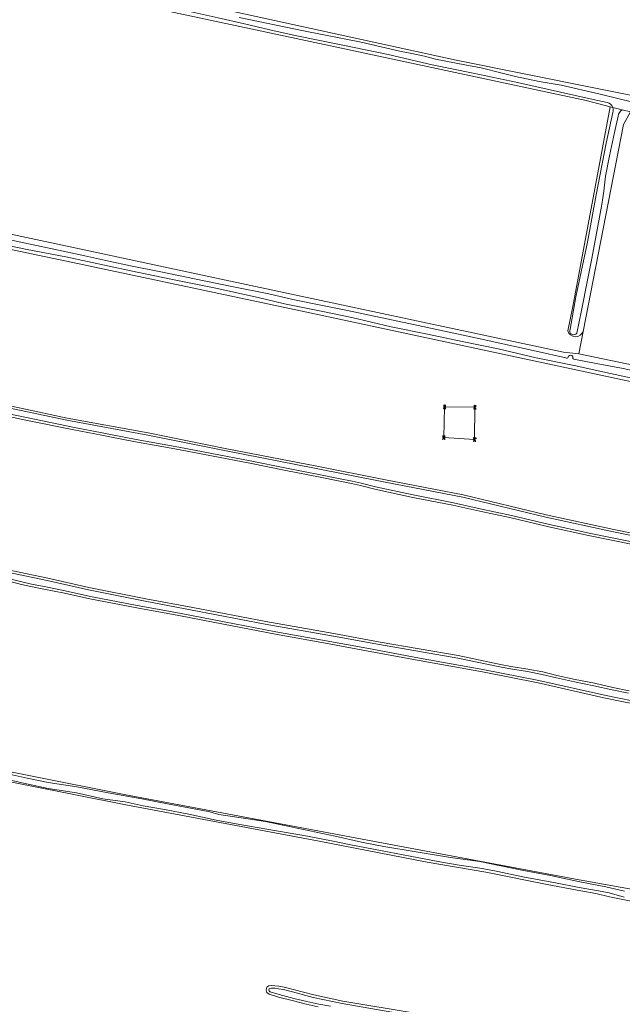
# Model space of a CAD drawing. Header units: metres. Extents: x 149984 to 156489, y 469398 to 478068.
# Tile 739 of 854: x 155136 to 155279, y 472759 to 472993. Entities that reach past the tile are written whole.
import ezdxf
from ezdxf.lldxf.tags import DXFTag

# ---------------------------------------------------------------- set-up
doc = ezdxf.new("R2010")
doc.units = ezdxf.units.M
doc.header["$LTSCALE"] = 0.75
for name, color, linetype, lineweight in [('B-WE-GR-GRAS-GV', 252, 'Continuous', 13), ('B-WE-KL-ET_HS_LANDELIJK HOOGSPANNINGSNET-G', 252, 'KL-HS-SO', 18), ('B-WE-KL-ET_HS_LANDELIJK HOOGSPANNINGSNET-S', 252, 'Continuous', 25), ('B-WE-OG-TERREIN_OEVER-GV', 252, 'Continuous', 18), ('B-WE-OG-WATER_SLOOT-GV', 252, 'Continuous', 18)]:
    doc.layers.add(name, color=color, linetype=linetype, lineweight=lineweight)
doc.styles.get("Standard").update_dxf_attribs({"font": 'simplex.shx'})
tags = doc.linetypes.add('KL-HS-SO', pattern='A,4,-1,[103,NLCS.SHX,S=0.75,R=0,X=0,Y=0],-1,4,-1,["H",Standard,S=1,R=0,X=0,Y=-0.5],-2', length=13).pattern_tags.tags
tags[18] = DXFTag(74, 10)

# ---------------------------------------------------------------- blocks, each defined once
blk = doc.blocks.new('SKL-ET_HS_MAST-SO')
for p, q in [((0, 2.1), (-1.4, 1.8)), ((-1.4, 1.8), (-1.4, 1.6)), ((-1.4, 1.6), (0, 1.6)), ((0, 1.3), (-1.4, 1)), ((-1.4, 1), (-1.4, 0.9)), ((-1.4, 0.9), (0, 0.9)), ((-0.4, -0.4), (-0.1, 0.9)), ((0, 0), (-0.4, -0.4)), ((0, 0.5), (-0.2, 0.7)), ((0, 0.5), (-0.2, 0.3)), ((0, 0), (-0.2, 0.3)), ((-0.1, 0.9), (-0.1, 2)), ((0, 2.1), (1.4, 1.8)), ((1.4, 1.6), (0, 1.6)), ((0, 1.3), (1.4, 1)), ((1.4, 0.9), (0, 0.9)), ((0, 0.5), (0.2, 0.7)), ((0, 0.5), (0.2, 0.3)), ((0, 0), (0.2, 0.3)), ((0, 0), (0.4, -0.4)), ((0.1, 0.9), (0.1, 2)), ((0.4, -0.4), (0.1, 0.9)), ((1.4, 1.8), (1.4, 1.6)), ((1.4, 1), (1.4, 0.9)), ((-1, -1.8), (-0.4, -0.4)), ((-1, -1.8), (0, -0.8)), ((0, -0.8), (-0.4, -0.4)), ((0, -0.8), (0.4, -0.4)), ((1, -1.8), (0, -0.8)), ((1, -1.8), (0.4, -0.4))]:
    blk.add_line(p, q)
for points in [[(-1.4, -2), (-0.7, -2), (-0.7, -1.8), (-1.4, -1.8)], [(1.4, -2), (0.7, -2), (0.7, -1.8), (1.4, -1.8)]]:
    blk.add_lwpolyline(points, close=True)

msp = doc.modelspace()

# ---------------------------------------------------------------- linework, layer by layer
at = {"layer": 'B-WE-GR-GRAS-GV', "flags": 128}
for points in [[(155190.442, 473046.907), (155179.594, 472998.092), (155182.372, 472995.843), (155239.39, 472983.407), (155321.543, 472966.871), (155415.073, 472949.012), (155416.793, 472950.334), (155419.49, 472993.912), (155419.819, 472999.223), (155420.232, 473005.897), (155416.925, 473007.352), (155344.562, 473019.92), (155239.257, 473041.351), (155192.161, 473051.538), (155187.002, 473052.464), (155186.113, 473047.792)], [(155265.963, 472918.976), (155267.171, 472924.802), (155276.034, 472972.295), (155270.346, 472973.75), (155202.48, 472988.302), (155115.697, 473006.823), (155081.185, 473014.227)], [(155057.886, 472953.837), (155061.854, 472952.583), (155062.913, 472956.288), (155063.442, 472958.933), (155067.146, 472958.14), (155066.352, 472955.097), (155092.281, 472950.863), (155127.074, 472943.323), (155184.621, 472931.02), (155264.922, 472913.954), (155268.626, 472913.557)], [(155291.248, 472904.694), (155202.348, 472923.744), (155148.241, 472935.253), (155065.029, 472952.716)], [(155268.626, 472913.557), (155269.655, 472918.858)], [(155124.687, 472902.973), (155146.872, 472898.252), (155166.166, 472894.739), (155184.833, 472890.95), (155205.851, 472886.867), (155222.595, 472883.556), (155241.091, 472879.99), (155260.849, 472875.244), (155276.961, 472871.744), (155295.29, 472868.023)], [(155281.453, 472868.142), (155270.919, 472870.313), (155261.494, 472872.383), (155252.482, 472874.486), (155245.039, 472876.12), (155238.657, 472877.499), (155229.101, 472879.377), (155220.073, 472881.33), (155216.666, 472882.201), (155214.515, 472882.687), (155211.32, 472883.303), (155207.017, 472884.2), (155198.914, 472885.769), (155190.315, 472887.492), (155181.192, 472889.239), (155173.358, 472890.77), (155169.362, 472891.466), (155163.148, 472892.608), (155157.023, 472893.781), (155155.074, 472894.163), (155148.464, 472895.462), (155137.054, 472897.782), (155125.894, 472900.107)], [(155125.493, 472863.651), (155142.243, 472860.166), (155152.02, 472857.984), (155165.545, 472855.257), (155176.73, 472853.163), (155194.096, 472849.854), (155210.324, 472847), (155221.302, 472844.968), (155239.92, 472841.767), (155249.935, 472839.669), (155252.438, 472839.19), (155256.505, 472838.55), (155260.025, 472837.86), (155263.409, 472837.014), (155267.712, 472836.104), (155272.339, 472835.164), (155276.7, 472834.182), (155280.547, 472833.409)], [(155284.679, 472829.66), (155274.554, 472831.728), (155258.964, 472835.259), (155245.646, 472837.87), (155230.596, 472840.578), (155218.05, 472842.892), (155208.343, 472844.69), (155196.407, 472846.834), (155184.081, 472849.21), (155173.445, 472851.282), (155163.398, 472853.114), (155152.278, 472855.258), (155146.219, 472856.584), (155141.302, 472857.567), (155138.24, 472858.179), (155135.952, 472858.691), (155132.049, 472859.676)], [(155043.73, 472831.933), (155160.808, 472808.65), (155267.832, 472788.542), (155375.435, 472769.31)], [(155397.361, 472751.516), (155398.538, 472760.029), (155398.554, 472760.508), (155398.648, 472761.588), (155398.661, 472762.142), (155398.389, 472762.413), (155396.789, 472762.71), (155383.623, 472764.941), (155379.39, 472765.668), (155355.378, 472769.904), (155330.296, 472774.21), (155323.095, 472775.339), (155305.435, 472778.919), (155294.601, 472780.906), (155280.646, 472783.403), (155275.932, 472784.338), (155272.627, 472785.139), (155269.056, 472785.84), (155261.044, 472787.342), (155246.508, 472790.281), (155232.541, 472792.653), (155206.815, 472797.603), (155160.808, 472806.269), (155125.215, 472813.302)], [(155206.597, 472758.237), (155203.762, 472758.865), (155200.681, 472759.601), (155197.124, 472760.521), (155194.906, 472761.222), (155194.356, 472761.612), (155194.196, 472762.218), (155194.367, 472762.879), (155194.846, 472763.195), (155195.476, 472763.285), (155196.293, 472763.244), (155197.224, 472763.138), (155198.497, 472762.902), (155200.595, 472762.369), (155205.527, 472761.053), (155212.425, 472759.576), (155229.218, 472756.771)]]:
    msp.add_lwpolyline(points, dxfattribs=at)
msp.add_lwpolyline([(155269.655, 472918.858), (155268.626, 472913.557), (155361.098, 472894.243), (155409.252, 472885.644), (155410.575, 472886.041), (155410.476, 472888.701), (155410.336, 472892.494), (155410.31, 472893.184), (155411.104, 472897.021), (155411.767, 472898.63), (155412.03, 472899.27), (155415.228, 472938.786), (155415.666, 472944.197), (155415.734, 472945.043), (155414.584, 472945.277), (155385.837, 472951.128), (155280.929, 472971.104), (155279.209, 472968.062)], close=True, dxfattribs=at)
at = {"layer": 'B-WE-GR-GRAS-GV'}
msp.add_lwpolyline([(155269.655, 472918.858, -0.70968), (155265.963, 472918.976)], format="xyb", dxfattribs=at)
at = {"layer": 'B-WE-KL-ET_HS_LANDELIJK HOOGSPANNINGSNET-G', "flags": 128}
msp.add_lwpolyline([(155236.65, 472900.89), (155236.48, 472893.59), (155243.81, 472893.15), (155243.89, 472900.81)], close=True, dxfattribs=at)
at = {"layer": 'B-WE-OG-TERREIN_OEVER-GV', "flags": 128}
for points in [[(155081.185, 473014.227), (155115.697, 473006.823), (155202.48, 472988.302), (155270.346, 472973.75), (155276.034, 472972.295), (155276.668, 472972.141)], [(155275.372, 472973.33), (155271.99, 472974.032), (155264.226, 472975.781), (155254.004, 472978.024), (155243.439, 472980.265), (155233.675, 472982.288), (155223.199, 472984.683), (155212.484, 472986.924), (155201.131, 472989.234), (155195.07, 472990.592), (155189.066, 472992.033), (155182.796, 472993.454), (155176.35, 472994.874), (155169.275, 472996.223), (155160.798, 472997.692), (155152.029, 472999.612), (155140.97, 473002.113), (155131.146, 473004.258)], [(155416.342, 472948.083), (155416.793, 472950.334), (155415.073, 472949.012), (155321.543, 472966.871), (155239.39, 472983.407), (155182.372, 472995.843), (155178.322, 472996.421)], [(155187.788, 472993.508), (155203.123, 472990.371), (155216.817, 472987.616), (155226.291, 472985.442), (155228.507, 472984.997), (155231.869, 472984.33), (155234.494, 472983.616), (155241.446, 472982.293), (155245.373, 472981.569), (155250.394, 472980.318), (155253.572, 472979.487), (155259.189, 472978.315), (155264.435, 472977.407), (155273.377, 472975.356), (155277.86, 472974.217), (155281.456, 472973.42)], [(155276.034, 472972.295), (155267.171, 472924.802), (155265.963, 472918.976)], [(155276.668, 472972.141), (155276.034, 472972.295)], [(155266.537, 472919.365), (155267.923, 472927.055), (155270.663, 472940.11), (155272.712, 472951.321), (155275.084, 472963.638), (155276.686, 472970.899)], [(155277.997, 472970.046), (155277.053, 472966.184), (155275.913, 472960.63), (155274.987, 472955.778), (155274.521, 472952.189), (155274.102, 472949.058), (155273.155, 472943.885), (155271.677, 472936.212), (155270.681, 472931.057), (155269.237, 472923.801), (155268.133, 472918.468)], [(155269.655, 472918.858), (155279.209, 472968.062), (155280.929, 472971.104), (155278.952, 472971.585)], [(155278.952, 472971.585), (155280.929, 472971.104), (155385.837, 472951.128), (155414.584, 472945.277), (155415.734, 472945.043), (155415.951, 472946.129)], [(155067.375, 472954.42), (155076.36, 472952.315), (155082.542, 472951.303), (155092.147, 472949.336), (155104.993, 472946.71), (155118.528, 472943.814), (155126.952, 472941.961), (155136.503, 472939.928), (155143.718, 472938.39), (155151.065, 472936.808), (155156.797, 472935.547), (155161.955, 472934.435), (155169.163, 472933.001), (155177.169, 472931.381), (155186.011, 472929.563), (155194.858, 472927.766), (155200.588, 472926.456), (155207.204, 472925.083), (155213.52, 472923.843), (155228.16, 472920.724), (155245.094, 472917.055), (155258.492, 472914.123), (155265.51, 472912.55)], [(155065.029, 472952.716), (155148.241, 472935.253), (155202.348, 472923.744), (155291.248, 472904.694)], [(155410.079, 472884.404), (155410.575, 472886.041), (155409.252, 472885.644), (155361.098, 472894.243), (155268.626, 472913.557), (155264.922, 472913.954), (155184.621, 472931.02), (155127.074, 472943.323)], [(155282.019, 472907.574), (155274.293, 472909.216), (155267.469, 472910.732), (155258.449, 472912.583), (155249.419, 472914.678), (155240.838, 472916.473), (155232.612, 472918.235), (155223.951, 472919.982), (155214.621, 472922.165), (155207.329, 472923.636), (155198.601, 472925.442), (155192.309, 472926.922), (155181.826, 472929.188), (155171.518, 472931.253), (155162.033, 472933.3), (155146.522, 472936.573), (155137.358, 472938.338), (155128.756, 472940.103)], [(155266.066, 472912.713), (155266.133, 472912.958)], [(155267.171, 472912.921), (155267.147, 472912.629)], [(155267.415, 472912.268), (155272.755, 472911.213), (155278.728, 472910.153), (155284.052, 472909.006)], [(155124.575, 472902.44), (155146.766, 472897.717), (155166.063, 472894.204), (155184.727, 472890.416), (155205.746, 472886.332), (155222.491, 472883.021), (155240.976, 472879.457), (155260.728, 472874.713), (155276.849, 472871.211), (155295.185, 472867.488)], [(155295.29, 472868.023), (155276.961, 472871.744), (155260.849, 472875.244), (155241.091, 472879.99), (155222.595, 472883.556), (155205.851, 472886.867), (155184.833, 472890.95), (155166.166, 472894.739), (155146.872, 472898.252), (155124.687, 472902.973)], [(155125.894, 472900.107), (155137.054, 472897.782), (155148.464, 472895.462), (155155.074, 472894.163), (155157.023, 472893.781), (155163.148, 472892.608), (155169.362, 472891.466), (155173.358, 472890.77), (155181.192, 472889.239), (155190.315, 472887.492), (155198.914, 472885.769), (155207.017, 472884.2), (155211.32, 472883.303), (155214.515, 472882.687), (155216.666, 472882.201), (155220.073, 472881.33), (155229.101, 472879.377), (155238.657, 472877.499), (155245.039, 472876.12), (155252.482, 472874.486), (155261.494, 472872.383), (155270.919, 472870.313), (155281.453, 472868.142)], [(155281.574, 472868.715), (155271.041, 472870.886), (155261.623, 472872.954), (155252.611, 472875.057), (155245.164, 472876.692), (155238.775, 472878.072), (155229.219, 472879.95), (155220.207, 472881.9), (155216.803, 472882.77), (155214.635, 472883.26), (155211.435, 472883.877), (155207.132, 472884.774), (155199.027, 472886.343), (155190.428, 472888.067), (155181.303, 472889.814), (155173.464, 472891.346), (155169.465, 472892.042), (155163.256, 472893.183), (155157.134, 472894.356), (155155.187, 472894.738), (155148.579, 472896.036), (155137.172, 472898.355), (155126.012, 472900.681)], [(155125.368, 472863.063), (155142.116, 472859.579), (155151.895, 472857.396), (155165.43, 472854.667), (155176.618, 472852.573), (155193.988, 472849.263), (155210.217, 472846.409), (155221.197, 472844.376), (155239.808, 472841.177), (155249.817, 472839.08), (155252.335, 472838.598), (155256.4, 472837.959), (155259.894, 472837.274), (155263.274, 472836.429), (155267.59, 472835.516), (155272.213, 472834.577), (155276.575, 472833.595), (155280.434, 472832.819)], [(155280.547, 472833.409), (155276.7, 472834.182), (155272.339, 472835.164), (155267.712, 472836.104), (155263.409, 472837.014), (155260.025, 472837.86), (155256.505, 472838.55), (155252.438, 472839.19), (155249.935, 472839.669), (155239.92, 472841.767), (155221.302, 472844.968), (155210.324, 472847), (155194.096, 472849.854), (155176.73, 472853.163), (155165.545, 472855.257), (155152.02, 472857.984), (155142.243, 472860.166), (155125.493, 472863.651)], [(155132.049, 472859.676), (155135.952, 472858.691), (155138.24, 472858.179), (155141.302, 472857.567), (155146.219, 472856.584), (155152.278, 472855.258), (155163.398, 472853.114), (155173.445, 472851.282), (155184.081, 472849.21), (155196.407, 472846.834), (155208.343, 472844.69), (155218.05, 472842.892), (155230.596, 472840.578), (155245.646, 472837.87), (155258.964, 472835.259), (155274.554, 472831.728), (155284.679, 472829.66)], [(155284.778, 472830.253), (155274.681, 472832.315), (155259.088, 472835.847), (155245.757, 472838.46), (155230.703, 472841.169), (155218.159, 472843.483), (155208.451, 472845.281), (155196.517, 472847.425), (155184.195, 472849.8), (155173.556, 472851.872), (155163.509, 472853.704), (155152.399, 472855.846), (155146.342, 472857.172), (155141.42, 472858.156), (155138.365, 472858.767), (155136.091, 472859.276), (155132.179, 472860.263)], [(155375.435, 472769.31), (155267.832, 472788.542), (155160.808, 472808.65), (155043.73, 472831.933)], [(155125.215, 472813.302), (155160.808, 472806.269), (155206.815, 472797.603), (155232.541, 472792.653), (155246.508, 472790.281), (155261.044, 472787.342), (155269.056, 472785.84), (155272.627, 472785.139), (155275.932, 472784.338), (155280.646, 472783.403)], [(155279.373, 472784.29), (155275.857, 472785.329), (155273.249, 472785.777), (155268.719, 472786.621), (155263.06, 472787.671), (155255.289, 472789.137), (155249.338, 472790.387), (155245.595, 472791.126), (155240.127, 472791.893), (155235.521, 472792.727), (155228.46, 472794.034), (155221.828, 472795.331), (155213.98, 472796.842), (155210.164, 472797.612), (155204.079, 472798.774), (155199.441, 472799.568), (155194.338, 472800.465), (155187.978, 472801.593), (155182.341, 472802.625), (155175.789, 472804.063), (155170.016, 472805.125), (155164.958, 472806.045), (155160.64, 472806.986), (155155.366, 472807.723), (155149.063, 472809.1), (155142.329, 472810.162), (155137.139, 472811.216), (155129.843, 472812.926)], [(155133.748, 472813.413), (155137.325, 472812.567), (155142.335, 472811.55), (155149.127, 472810.506), (155156.572, 472809.111), (155164.615, 472807.675), (155170.715, 472806.479), (155177.051, 472805.343), (155180.788, 472804.557), (155182.946, 472803.977), (155186.657, 472803.407), (155194.042, 472802.31), (155203.085, 472800.422), (155210.662, 472798.769), (155216.924, 472797.382), (155222.228, 472796.351), (155229.932, 472795.08), (155238.074, 472793.75), (155245.029, 472792.779), (155255.022, 472790.741), (155261.898, 472789.418), (155268.844, 472787.937), (155275.031, 472786.756), (155279.435, 472785.717)], [(155229.218, 472756.771), (155212.425, 472759.576), (155205.527, 472761.053), (155200.595, 472762.369), (155198.497, 472762.902), (155197.224, 472763.138), (155196.293, 472763.244), (155195.476, 472763.285), (155194.846, 472763.195), (155194.367, 472762.879), (155194.196, 472762.218), (155194.356, 472761.612), (155194.906, 472761.222), (155197.124, 472760.521), (155200.681, 472759.601), (155203.762, 472758.865), (155206.597, 472758.237)], [(155209.546, 472758.349), (155206.715, 472758.837), (155203.899, 472759.461), (155200.828, 472760.194), (155197.293, 472761.109), (155195.182, 472761.777), (155194.891, 472761.983), (155194.828, 472762.22), (155194.9, 472762.498), (155195.068, 472762.609), (155195.504, 472762.671), (155196.244, 472762.634), (155197.134, 472762.533), (155198.366, 472762.304), (155200.441, 472761.777), (155205.384, 472760.458), (155212.297, 472758.978), (155229.083, 472756.036)]]:
    msp.add_lwpolyline(points, dxfattribs=at)
at = {"layer": 'B-WE-OG-TERREIN_OEVER-GV'}
for points in [[(155276.668, 472972.141, 0.2444218), (155275.372, 472973.33)], [(155276.686, 472970.899, 0.1674834), (155276.668, 472972.141)], [(155278.952, 472971.585, 0.2632935), (155277.997, 472970.046)], [(155265.963, 472918.976, 0.70968), (155269.655, 472918.858)], [(155268.133, 472918.468, -0.9282652), (155266.537, 472919.365)], [(155266.133, 472912.958, -0.5020487), (155267.171, 472912.921)], [(155265.51, 472912.55, 0.3544362), (155266.066, 472912.713)], [(155267.147, 472912.629, 0.376779), (155267.415, 472912.268)]]:
    msp.add_lwpolyline(points, format="xyb", dxfattribs=at)
at = {"layer": 'B-WE-OG-WATER_SLOOT-GV', "flags": 128}
for points in [[(155131.146, 473004.258), (155140.97, 473002.113), (155152.029, 472999.612), (155160.798, 472997.692), (155169.275, 472996.223), (155176.35, 472994.874), (155182.796, 472993.454), (155189.066, 472992.033), (155195.07, 472990.592), (155201.131, 472989.234), (155212.484, 472986.924), (155223.199, 472984.683), (155233.675, 472982.288), (155243.439, 472980.265), (155254.004, 472978.024), (155264.226, 472975.781), (155271.99, 472974.032), (155275.372, 472973.33)], [(155281.456, 472973.42), (155277.86, 472974.217), (155273.377, 472975.356), (155264.435, 472977.407), (155259.189, 472978.315), (155253.572, 472979.487), (155250.394, 472980.318), (155245.373, 472981.569), (155241.446, 472982.293), (155234.494, 472983.616), (155231.869, 472984.33), (155228.507, 472984.997), (155226.291, 472985.442), (155216.817, 472987.616), (155203.123, 472990.371), (155187.788, 472993.508)], [(155278.952, 472971.585), (155276.668, 472972.141)], [(155276.668, 472972.141), (155278.952, 472971.585)], [(155276.686, 472970.899), (155275.084, 472963.638), (155272.712, 472951.321), (155270.663, 472940.11), (155267.923, 472927.055), (155266.537, 472919.365)], [(155268.133, 472918.468), (155269.237, 472923.801), (155270.681, 472931.057), (155271.677, 472936.212), (155273.155, 472943.885), (155274.102, 472949.058), (155274.521, 472952.189), (155274.987, 472955.778), (155275.913, 472960.63), (155277.053, 472966.184), (155277.997, 472970.046)], [(155265.51, 472912.55), (155258.492, 472914.123), (155245.094, 472917.055), (155228.16, 472920.724), (155213.52, 472923.843), (155207.204, 472925.083), (155200.588, 472926.456), (155194.858, 472927.766), (155186.011, 472929.563), (155177.169, 472931.381), (155169.163, 472933.001), (155161.955, 472934.435), (155156.797, 472935.547), (155151.065, 472936.808), (155143.718, 472938.39), (155136.503, 472939.928), (155126.952, 472941.961), (155118.528, 472943.814), (155104.993, 472946.71), (155092.147, 472949.336), (155082.542, 472951.303), (155076.36, 472952.315), (155067.375, 472954.42)], [(155128.756, 472940.103), (155137.358, 472938.338), (155146.522, 472936.573), (155162.033, 472933.3), (155171.518, 472931.253), (155181.826, 472929.188), (155192.309, 472926.922), (155198.601, 472925.442), (155207.329, 472923.636), (155214.621, 472922.165), (155223.951, 472919.982), (155232.612, 472918.235), (155240.838, 472916.473), (155249.419, 472914.678), (155258.449, 472912.583), (155267.469, 472910.732), (155274.293, 472909.216), (155282.019, 472907.574)], [(155266.133, 472912.958), (155266.066, 472912.713)], [(155267.147, 472912.629), (155267.171, 472912.921)], [(155284.052, 472909.006), (155278.728, 472910.153), (155272.755, 472911.213), (155267.415, 472912.268)], [(155295.185, 472867.488), (155276.849, 472871.211), (155260.728, 472874.713), (155240.976, 472879.457), (155222.491, 472883.021), (155205.746, 472886.332), (155184.727, 472890.416), (155166.063, 472894.204), (155146.766, 472897.717), (155124.575, 472902.44)], [(155126.012, 472900.681), (155137.172, 472898.355), (155148.579, 472896.036), (155155.187, 472894.738), (155157.134, 472894.356), (155163.256, 472893.183), (155169.465, 472892.042), (155173.464, 472891.346), (155181.303, 472889.814), (155190.428, 472888.067), (155199.027, 472886.343), (155207.132, 472884.774), (155211.435, 472883.877), (155214.635, 472883.26), (155216.803, 472882.77), (155220.207, 472881.9), (155229.219, 472879.95), (155238.775, 472878.072), (155245.164, 472876.692), (155252.611, 472875.057), (155261.623, 472872.954), (155271.041, 472870.886), (155281.574, 472868.715)], [(155280.434, 472832.819), (155276.575, 472833.595), (155272.213, 472834.577), (155267.59, 472835.516), (155263.274, 472836.429), (155259.894, 472837.274), (155256.4, 472837.959), (155252.335, 472838.598), (155249.817, 472839.08), (155239.808, 472841.177), (155221.197, 472844.376), (155210.217, 472846.409), (155193.988, 472849.263), (155176.618, 472852.573), (155165.43, 472854.667), (155151.895, 472857.396), (155142.116, 472859.579), (155125.368, 472863.063)], [(155132.179, 472860.263), (155136.091, 472859.276), (155138.365, 472858.767), (155141.42, 472858.156), (155146.342, 472857.172), (155152.399, 472855.846), (155163.509, 472853.704), (155173.556, 472851.872), (155184.195, 472849.8), (155196.517, 472847.425), (155208.451, 472845.281), (155218.159, 472843.483), (155230.703, 472841.169), (155245.757, 472838.46), (155259.088, 472835.847), (155274.681, 472832.315), (155284.778, 472830.253)], [(155129.843, 472812.926), (155137.139, 472811.216), (155142.329, 472810.162), (155149.063, 472809.1), (155155.366, 472807.723), (155160.64, 472806.986), (155164.958, 472806.045), (155170.016, 472805.125), (155175.789, 472804.063), (155182.341, 472802.625), (155187.978, 472801.593), (155194.338, 472800.465), (155199.441, 472799.568), (155204.079, 472798.774), (155210.164, 472797.612), (155213.98, 472796.842), (155221.828, 472795.331), (155228.46, 472794.034), (155235.521, 472792.727), (155240.127, 472791.893), (155245.595, 472791.126), (155249.338, 472790.387), (155255.289, 472789.137), (155263.06, 472787.671), (155268.719, 472786.621), (155273.249, 472785.777), (155275.857, 472785.329), (155279.373, 472784.29)], [(155279.435, 472785.717), (155275.031, 472786.756), (155268.844, 472787.937), (155261.898, 472789.418), (155255.022, 472790.741), (155245.029, 472792.779), (155238.074, 472793.75), (155229.932, 472795.08), (155222.228, 472796.351), (155216.924, 472797.382), (155210.662, 472798.769), (155203.085, 472800.422), (155194.042, 472802.31), (155186.657, 472803.407), (155182.946, 472803.977), (155180.788, 472804.557), (155177.051, 472805.343), (155170.715, 472806.479), (155164.615, 472807.675), (155156.572, 472809.111), (155149.127, 472810.506), (155142.335, 472811.55), (155137.325, 472812.567), (155133.748, 472813.413)], [(155229.083, 472756.036), (155212.297, 472758.978), (155205.384, 472760.458), (155200.441, 472761.777), (155198.366, 472762.304), (155197.134, 472762.533), (155196.244, 472762.634), (155195.504, 472762.671), (155195.068, 472762.609), (155194.9, 472762.498), (155194.828, 472762.22), (155194.891, 472761.983), (155195.182, 472761.777), (155197.293, 472761.109), (155200.828, 472760.194), (155203.899, 472759.461), (155206.715, 472758.837), (155209.546, 472758.349)]]:
    msp.add_lwpolyline(points, dxfattribs=at)
at = {"layer": 'B-WE-OG-WATER_SLOOT-GV'}
for points in [[(155275.372, 472973.33, -0.2444218), (155276.668, 472972.141)], [(155276.668, 472972.141, -0.1674834), (155276.686, 472970.899)], [(155277.997, 472970.046, -0.2632935), (155278.952, 472971.585)], [(155266.537, 472919.365, 0.9282652), (155268.133, 472918.468)], [(155267.171, 472912.921, 0.5020487), (155266.133, 472912.958)], [(155266.066, 472912.713, -0.3544362), (155265.51, 472912.55)], [(155267.415, 472912.268, -0.376779), (155267.147, 472912.629)]]:
    msp.add_lwpolyline(points, format="xyb", dxfattribs=at)

# ---------------------------------------------------------------- block references
at = {"layer": 'B-WE-KL-ET_HS_LANDELIJK HOOGSPANNINGSNET-S', "xscale": 0.2, "yscale": 0.2, "zscale": 0.2}
for p in [(155236.65, 472900.89), (155243.89, 472900.81), (155236.48, 472893.59), (155243.81, 472893.15)]:
    msp.add_blockref('SKL-ET_HS_MAST-SO', p, dxfattribs=at)

doc.saveas('drawing.dxf')
